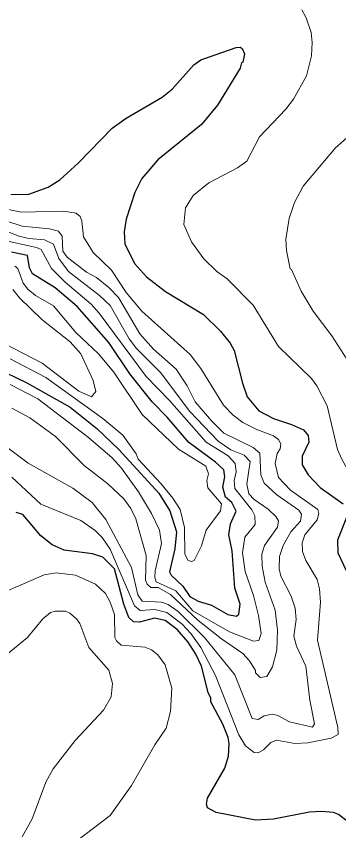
# Model space of a CAD drawing. Extents: x 265 to 291.4, y 7731.5 to 7759.6.
# Drawn here: x 277.244 to 278.013, y 7748.785 to 7750.728 of the extents above; entities that cross this region are included whole.
import ezdxf

# ---------------------------------------------------------------- set-up
doc = ezdxf.new("R2010")
doc.units = 0
doc.header["$LTSCALE"] = 0.032
doc.layers.add('1', color=7, linetype='Continuous', lineweight=25)
doc.layers.add('2', color=7, linetype='Continuous', lineweight=13)

msp = doc.modelspace()

# ---------------------------------------------------------------- linework, layer by layer
at = {"layer": '1'}
for points in [[(277.2305, 7750.3024), (277.2734, 7750.3032), (277.3196, 7750.3199), (277.3474, 7750.3374), (277.3912, 7750.3771), (277.4723, 7750.4607), (277.5057, 7750.4845), (277.5916, 7750.5347), (277.6155, 7750.5537), (277.6672, 7750.6118), (277.6839, 7750.6237), (277.7682, 7750.6532), (277.7777, 7750.654), (277.7825, 7750.6508), (277.7881, 7750.6381), (277.7841, 7750.6182), (277.7809, 7750.6166), (277.7777, 7750.6038), (277.7236, 7750.5156), (277.6855, 7750.4694), (277.5813, 7750.3851), (277.5431, 7750.3406)], [(277.5431, 7750.3406), (277.5264, 7750.3072), (277.5057, 7750.2435), (277.5009, 7750.2133), (277.5025, 7750.1847), (277.5256, 7750.1377), (277.5542, 7750.1059)], [(277.1923, 7749.8903), (277.2687, 7749.8537), (277.3721, 7749.7949), (277.4357, 7749.7447), (277.4882, 7749.6946), (277.5837, 7749.5904), (277.6099, 7749.5483), (277.6258, 7749.4974), (277.6218, 7749.4576), (277.6091, 7749.4027), (277.6131, 7749.394), (277.6409, 7749.3685), (277.6576, 7749.3438), (277.6775, 7749.3327), (277.7094, 7749.3231), (277.7483, 7749.3009), (277.769, 7749.2969), (277.7746, 7749.3016), (277.7777, 7749.3255), (277.765, 7749.3637), (277.7586, 7749.4528), (277.7507, 7749.491), (277.7547, 7749.5165), (277.7682, 7749.5475), (277.7578, 7749.5674), (277.7428, 7749.5809), (277.7364, 7749.604), (277.7411, 7749.6294), (277.7388, 7749.6461), (277.7189, 7749.6644), (277.6553, 7749.7113), (277.6035, 7749.7718), (277.5677, 7749.8076), (277.5144, 7749.8752), (277.4643, 7749.9492), (277.3888, 7750.0351), (277.3363, 7750.0804), (277.2822, 7750.1138), (277.275, 7750.1274), (277.2702, 7750.1568), (277.2321, 7750.1648)], [(277.5542, 7750.1059), (277.5996, 7750.0709), (277.6903, 7750.016), (277.7308, 7749.977), (277.7539, 7749.9476), (277.7634, 7749.9301), (277.7833, 7749.8522), (277.7944, 7749.8203), (277.8223, 7749.7869), (277.8573, 7749.7686), (277.9003, 7749.7543), (277.9289, 7749.7408), (277.9408, 7749.728), (277.9416, 7749.7121), (277.9257, 7749.6787), (277.9257, 7749.6573), (277.9408, 7749.6342), (277.9694, 7749.6032), (278.0236, 7749.565)], [(277.3291, 7749.4671), (277.3021, 7749.4886), (277.2591, 7749.5395), (277.2432, 7749.5443)], [(278.0339, 7749.5356), (278.0108, 7749.4783), (278.0116, 7749.448), (278.0522, 7749.3621)], [(277.512, 7749.2937), (277.5001, 7749.3255), (277.4778, 7749.4092), (277.45, 7749.4377), (277.4254, 7749.4456), (277.3578, 7749.4544), (277.3291, 7749.4671)], [(278.0307, 7748.8101), (278.0132, 7748.8235), (278.0005, 7748.8283), (277.9719, 7748.8307), (277.9432, 7748.8291), (277.8573, 7748.8124), (277.8144, 7748.81), (277.7205, 7748.8283), (277.6998, 7748.8395), (277.6974, 7748.8483), (277.6998, 7748.8626), (277.7411, 7748.9342), (277.7499, 7748.9628), (277.7515, 7748.993), (277.7491, 7749.0073), (277.7364, 7749.0392), (277.7077, 7749.0925), (277.7077, 7749.1012), (277.7014, 7749.1147), (277.6855, 7749.1776), (277.6719, 7749.2062), (277.6536, 7749.2349), (277.6274, 7749.2651), (277.5988, 7749.2865), (277.5733, 7749.2921), (277.5375, 7749.2826), (277.5232, 7749.2834), (277.512, 7749.2937)]]:
    msp.add_lwpolyline(points, dxfattribs=at)
at = {"layer": '2'}
for points in [[(277.4349, 7750.1043), (277.411, 7750.117), (277.3649, 7750.1528), (277.3546, 7750.1672), (277.353, 7750.2029), (277.3442, 7750.2149), (277.3227, 7750.2204), (277.2575, 7750.2268), (277.1493, 7750.2618), (277.0777, 7750.2777), (277.0292, 7750.2976), (276.9576, 7750.3398), (276.9139, 7750.3764), (276.8677, 7750.4281), (276.8168, 7750.5235), (276.7953, 7750.5792), (276.7961, 7750.611), (276.8057, 7750.6349), (276.8041, 7750.6468), (276.7945, 7750.6564), (276.7683, 7750.6675), (276.7269, 7750.7001), (276.6959, 7750.7447)], [(277.9854, 7749.7981), (277.9607, 7749.8458), (277.948, 7749.8633), (277.8692, 7749.9404), (277.8088, 7750.0383), (277.7467, 7750.1011), (277.7221, 7750.1186), (277.6911, 7750.1496), (277.6616, 7750.1894), (277.6433, 7750.2308), (277.6473, 7750.2706), (277.6656, 7750.3), (277.703, 7750.3302), (277.7714, 7750.366), (277.7937, 7750.3819), (277.8239, 7750.44), (277.8867, 7750.506), (277.905, 7750.5299), (277.9361, 7750.5856), (277.948, 7750.6333), (277.9496, 7750.6651), (277.9472, 7750.689), (277.9353, 7750.724), (277.9249, 7750.7431)], [(278.08, 7750.479), (278.0053, 7750.4137), (277.9281, 7750.3223), (277.9074, 7750.2833), (277.8947, 7750.2451), (277.8867, 7750.1958), (277.8883, 7750.1688), (277.8971, 7750.125), (277.9003, 7750.1234), (277.9233, 7750.0717), (277.952, 7750.024), (277.9973, 7749.9651), (278.0395, 7749.8983)], [(277.2002, 7750.2714), (277.2559, 7750.2602), (277.3562, 7750.2626), (277.3864, 7750.2578), (277.3959, 7750.2499), (277.3999, 7750.2388), (277.4039, 7750.2014), (277.4269, 7750.164), (277.4707, 7750.1218), (277.5057, 7750.0685), (277.5431, 7750.024), (277.6584, 7749.9206), (277.6839, 7749.8872), (277.738, 7749.7997), (277.761, 7749.7758), (277.7841, 7749.7583), (277.8175, 7749.7416), (277.8573, 7749.7272), (277.8692, 7749.7185), (277.8748, 7749.7074), (277.8732, 7749.6962), (277.8661, 7749.6851), (277.8613, 7749.6612), (277.8692, 7749.6278), (277.8979, 7749.5976), (277.9631, 7749.5507), (277.9655, 7749.5419), (277.9615, 7749.5268), (277.9321, 7749.491), (277.9257, 7749.4719), (277.9265, 7749.4512), (277.9345, 7749.429), (277.9615, 7749.3844)], [(277.1859, 7750.2284), (277.2496, 7750.2029), (277.2734, 7750.1974), (277.3108, 7750.1942), (277.3323, 7750.1839), (277.345, 7750.1497), (277.3681, 7750.1186), (277.4421, 7750.0614), (277.4675, 7750.0375), (277.5129, 7749.9587), (277.5303, 7749.9349), (277.5876, 7749.8776), (277.6576, 7749.7853), (277.7252, 7749.7145), (277.7555, 7749.6938), (277.7873, 7749.6811), (277.8016, 7749.666), (277.7937, 7749.6119), (277.7984, 7749.5888), (277.8112, 7749.5753), (277.8446, 7749.5522), (277.8629, 7749.5347), (277.8692, 7749.5244), (277.8668, 7749.5093), (277.8358, 7749.4655), (277.8295, 7749.4449), (277.8303, 7749.4162), (277.8374, 7749.378), (277.8613, 7749.3112), (277.8669, 7749.2635), (277.8653, 7749.2158), (277.8549, 7749.176), (277.8414, 7749.1529), (277.8255, 7749.1505), (277.8143, 7749.1617), (277.8143, 7749.1672), (277.8, 7749.1903), (277.7841, 7749.2078), (277.7332, 7749.2428), (277.6767, 7749.2873), (277.6115, 7749.3486), (277.5824, 7749.3646), (277.5652, 7749.3646), (277.5559, 7749.3726), (277.5518, 7749.3828), (277.5534, 7749.4417), (277.5288, 7749.5292), (277.5168, 7749.5531), (277.5001, 7749.5769), (277.4619, 7749.6127), (277.4055, 7749.6557), (277.3371, 7749.7249), (277.2758, 7749.7702), (277.2329, 7749.7925)], [(277.2289, 7749.849), (277.2949, 7749.8148), (277.4158, 7749.7225), (277.4723, 7749.6747), (277.4946, 7749.6501), (277.5351, 7749.5936), (277.5661, 7749.5419), (277.5852, 7749.5021), (277.59, 7749.4703), (277.5749, 7749.4051), (277.5741, 7749.3892), (277.5773, 7749.3788), (277.6242, 7749.3573), (277.6653, 7749.3093), (277.7523, 7749.2595), (277.8096, 7749.2372), (277.8223, 7749.2388), (277.8279, 7749.2555), (277.8215, 7749.2985), (277.8096, 7749.3462), (277.7897, 7749.4035), (277.7833, 7749.448), (277.7889, 7749.4854), (277.8135, 7749.5149), (277.8127, 7749.5363), (277.8056, 7749.5499), (277.765, 7749.6008), (277.7634, 7749.6199), (277.7682, 7749.6406), (277.7658, 7749.6612), (277.7491, 7749.6795), (277.6966, 7749.7121), (277.6091, 7749.8108), (277.5534, 7749.8681), (277.4413, 7750.0192), (277.4222, 7750.0407), (277.3601, 7750.0932), (277.3275, 7750.1258), (277.3028, 7750.1711), (277.2917, 7750.1759), (277.205, 7750.195)], [(277.24, 7750.1314), (277.2472, 7750.1258), (277.2599, 7750.0908), (277.271, 7750.0765), (277.2893, 7750.0614), (277.3323, 7750.0367), (277.3856, 7749.9731), (277.4397, 7749.9229), (277.4763, 7749.8784), (277.5439, 7749.7774), (277.6306, 7749.6954), (277.6958, 7749.6541), (277.7022, 7749.6358), (277.6982, 7749.6199), (277.7006, 7749.6024), (277.7332, 7749.565), (277.7308, 7749.5483), (277.6966, 7749.5021), (277.6855, 7749.4647), (277.668, 7749.4297), (277.6616, 7749.4273), (277.6537, 7749.4297), (277.6457, 7749.4449), (277.6449, 7749.5085), (277.6346, 7749.5507), (277.6171, 7749.5785), (277.5884, 7749.6135), (277.5343, 7749.6708), (277.5295, 7749.6843), (277.4977, 7749.7281), (277.45, 7749.7686), (277.314, 7749.8657), (277.2289, 7749.9102)], [(277.6513, 7749.8458), (277.625, 7749.8856), (277.5709, 7749.9333), (277.5383, 7749.9699), (277.4874, 7750.0566), (277.4643, 7750.0812), (277.4349, 7750.1043)], [(277.3721, 7749.9508), (277.3044, 7750.0041), (277.2511, 7750.0558), (277.2352, 7750.0757)], [(277.3052, 7749.8999), (277.3927, 7749.8331), (277.423, 7749.8203), (277.4333, 7749.8323), (277.4269, 7749.8585), (277.3975, 7749.9222), (277.3721, 7749.9508)], [(277.2162, 7749.946), (277.3052, 7749.8999)], [(277.2241, 7749.6978), (277.2718, 7749.662), (277.3784, 7749.6016), (277.4246, 7749.5674), (277.4572, 7749.5276), (277.5184, 7749.413), (277.5335, 7749.3478), (277.5439, 7749.3327), (277.59, 7749.3303), (277.6059, 7749.3247), (277.6298, 7749.308), (277.6926, 7749.246), (277.765, 7749.1569), (277.8064, 7749.0527), (277.8207, 7749.0503), (277.835, 7749.059), (277.8541, 7749.063), (277.8676, 7749.0598), (277.8955, 7749.0447), (277.9504, 7749.032), (277.9559, 7749.04), (277.944, 7749.0964), (277.9345, 7749.1776), (277.9122, 7749.2253), (277.9058, 7749.2492), (277.9114, 7749.289), (277.909, 7749.316), (277.8995, 7749.3446), (277.8748, 7749.3924), (277.8708, 7749.4099), (277.8716, 7749.4393), (277.8804, 7749.4655), (277.8987, 7749.4974), (277.9225, 7749.5236), (277.9241, 7749.5403), (277.9178, 7749.5491), (277.8653, 7749.5857), (277.835, 7749.6143), (277.8271, 7749.6342), (277.8247, 7749.6859), (277.8093, 7749.6987), (277.7394, 7749.7332), (277.7093, 7749.7623), (277.6704, 7749.8076), (277.6513, 7749.8458)], [(278.1707, 7749.4472), (278.1135, 7749.5531), (278.0967, 7749.5769), (278.0347, 7749.6469), (278.0204, 7749.6708), (278.0108, 7749.6946), (277.9854, 7749.7981)], [(277.9957, 7749.0057), (277.94, 7748.9946), (277.9082, 7748.993), (277.8645, 7749.001), (277.851, 7748.9954), (277.8334, 7748.9779), (277.8207, 7748.9707), (277.8112, 7748.9715), (277.7905, 7748.9874), (277.7746, 7749.0137), (277.7189, 7749.1553), (277.6839, 7749.2221), (277.66, 7749.2555), (277.6393, 7749.2778), (277.6028, 7749.3056), (277.5741, 7749.3128), (277.5391, 7749.3104), (277.5256, 7749.3216), (277.468, 7749.4565), (277.4484, 7749.4846), (277.4317, 7749.5013), (277.3975, 7749.5252), (277.3021, 7749.5642), (277.2329, 7749.6286)], [(277.2241, 7749.3581), (277.31, 7749.3955), (277.3387, 7749.4003), (277.3848, 7749.3947), (277.4325, 7749.3733), (277.4564, 7749.351), (277.4675, 7749.3303), (277.4779, 7749.3009), (277.4787, 7749.246), (277.4826, 7749.238), (277.4938, 7749.2277), (277.5503, 7749.2229), (277.5662, 7749.2165), (277.5813, 7749.2046), (277.5988, 7749.1808), (277.6147, 7749.1251), (277.6115, 7749.0694), (277.6012, 7749.0296), (277.5741, 7748.9898), (277.5184, 7748.8928), (277.4675, 7748.8212), (277.3681, 7748.7456)], [(277.9615, 7749.3844), (277.9671, 7749.3621), (277.9695, 7749.3303), (277.9623, 7749.2396), (278.0116, 7749.0312), (278.0124, 7749.0145), (277.9957, 7749.0057)], [(277.3872, 7749.2905), (277.3713, 7749.3041), (277.3609, 7749.3088), (277.3371, 7749.3088), (277.3251, 7749.3056), (277.3068, 7749.2905), (277.2702, 7749.246), (277.2217, 7749.2062)], [(277.4516, 7749.0726), (277.4699, 7749.1044), (277.4731, 7749.1362), (277.4643, 7749.168), (277.4166, 7749.2221), (277.3951, 7749.2794), (277.3872, 7749.2905)], [(277.2575, 7748.7703), (277.2814, 7748.8133), (277.314, 7748.9008), (277.3315, 7748.9326), (277.384, 7749.0002), (277.4516, 7749.0726)]]:
    msp.add_lwpolyline(points, dxfattribs=at)

doc.saveas('drawing.dxf')
